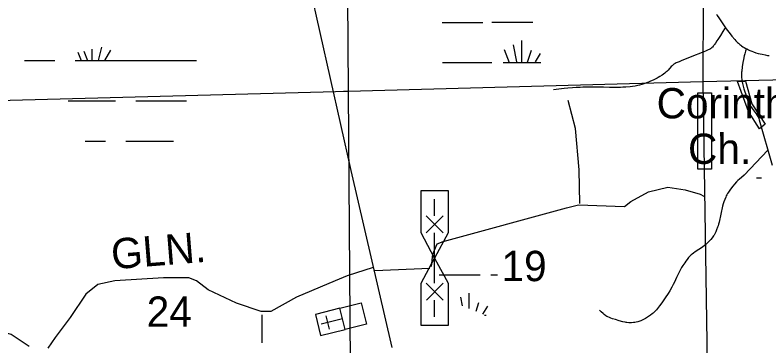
# Model space of a CAD drawing. Extents: x 2480962 to 2688785, y 277103 to 599240.
# Drawn here: x 2544213 to 2555391, y 476959 to 481870 of the extents above; entities that cross this region are included whole.
import ezdxf

# ---------------------------------------------------------------- set-up
doc = ezdxf.new("R2010")
doc.units = 0
for name, color, linetype in [('County Routes Highway Center Lines', 7, 'Continuous'), ('Culture', 7, 'Continuous'), ('Culture Text', 7, 'Continuous'), ('Level 31', 7, 'Continuous'), ('Local Roads Paved', 7, 'Continuous'), ('Local Roads Related Cells', 7, 'Continuous'), ('Local Roads Related Text', 7, 'Continuous'), ('Narrow River Creek and Branch and Slough', 7, 'Continuous'), ('Section Lines', 7, 'Continuous'), ('Section Numbers', 7, 'Continuous'), ('Swamps', 7, 'Continuous'), ('Township and Range lines', 7, 'Continuous'), ('Uninventoried Roads and Features', 7, 'Continuous')]:
    doc.layers.add(name, color=color, linetype=linetype)

msp = doc.modelspace()

# ---------------------------------------------------------------- linework, layer by layer
at = {"layer": 'County Routes Highway Center Lines'}
msp.add_lwpolyline([(2548580.463, 482298.352), (2549189.804, 479565.022), (2549799.145, 476936.151)], dxfattribs=at)
at = {"layer": 'Culture'}
for p, q in [((2549028.67, 477518.318), (2548664.853, 477427.42)), ((2548664.853, 477427.42), (2548743.631, 477112.113)), ((2549107.448, 477203.011), (2549028.67, 477518.318)), ((2549068.059, 477360.665), (2548752.607, 477281.85)), ((2548874.008, 477209.108), (2548825.495, 477403.282)), ((2548743.631, 477112.113), (2549107.448, 477203.011))]:
    msp.add_line(p, q, dxfattribs=at)
msp.add_lwpolyline([(2549107.448, 477203.011), (2549028.67, 477518.318), (2549343.977, 477597.097), (2549422.756, 477281.789)], close=True, dxfattribs=at)
at = {"layer": 'Level 31'}
for points in [[(2554925.281, 480884.608), (2555045.558, 480888.366), (2555139.107, 480552.225), (2555335.25, 480248.621), (2555248.932, 480181.067), (2555086.486, 480439.466)], [(2554334.757, 480717.606), (2554541.482, 480717.606), (2554541.482, 479582.494), (2554334.757, 479582.494)]]:
    msp.add_lwpolyline(points, close=True, dxfattribs=at)
at = {"layer": 'Local Roads Paved'}
msp.add_line((2549545.91, 478079.25), (2550365.021, 478112.457), dxfattribs=at)
for points in [[(2549523.772, 478123.526), (2549136.355, 478001.766), (2548959.25, 477924.283), (2548383.658, 477680.763), (2548007.31, 477470.451), (2547863.412, 477470.451), (2547498.133, 477592.211), (2547077.509, 477791.454), (2546900.404, 477924.283), (2546789.713, 477968.559), (2546413.365, 477968.559), (2545693.876, 477924.283), (2545439.287, 477868.937), (2545262.182, 477725.04), (2545029.732, 477381.899), (2544808.351, 477083.034), (2544697.66, 476928.067)], [(2544420.933, 476950.205), (2544155.276, 477127.31), (2544000.309, 477171.586), (2543900.687, 477204.794), (2543767.859, 477160.517), (2543756.789, 477016.62), (2543767.859, 475400.536)]]:
    msp.add_lwpolyline(points, dxfattribs=at)
at = {"layer": 'Local Roads Related Cells'}
for p, q in [((2550234.226, 478638.838), (2550234.226, 479263.838)), ((2550234.226, 479263.838), (2550634.226, 479263.838)), ((2550634.226, 479263.838), (2550634.226, 478638.838)), ((2550434.226, 478888.838), (2550434.226, 479138.838)), ((2550309.226, 478888.838), (2550559.226, 478638.838)), ((2550309.226, 478638.838), (2550559.226, 478888.838)), ((2550434.226, 478263.839), (2550234.226, 478638.838)), ((2550634.226, 478638.838), (2550434.226, 478263.839)), ((2550434.226, 477888.84), (2550434.226, 478638.838)), ((2550234.226, 477888.84), (2550434.226, 478263.839)), ((2550434.226, 478263.839), (2550634.226, 477888.84)), ((2550234.226, 477263.84), (2550234.226, 477888.84)), ((2550309.226, 477888.84), (2550559.226, 477638.84)), ((2550311.535, 477638.84), (2550561.535, 477888.84)), ((2550634.226, 477888.84), (2550634.226, 477263.84)), ((2550434.226, 477388.84), (2550434.226, 477638.84)), ((2550634.226, 477263.84), (2550234.226, 477263.84))]:
    msp.add_line(p, q, dxfattribs=at)
at = {"layer": 'Narrow River Creek and Branch and Slough'}
for points in [[(2554613.624, 481883.054), (2554625.571, 481862.797), (2554647.576, 481827.94), (2554717.304, 481725.25), (2554736.827, 481696.785), (2554771.918, 481647.934), (2554799.037, 481611.976), (2554841.061, 481558.879), (2554884.768, 481506.476), (2554900.096, 481489.236), (2554913.956, 481474.768), (2554926.442, 481462.561), (2554937.65, 481452.212), (2554957.924, 481434.811), (2554973.7, 481422.323), (2554985.865, 481413.258), (2555004.664, 481400.116), (2555024.146, 481387.49), (2555048.857, 481372.847), (2555070.711, 481361.128), (2555090.028, 481351.65), (2555107.094, 481343.911), (2555137.355, 481331.504), (2555160.41, 481323.06), (2555195.625, 481311.593), (2555231.669, 481301.341), (2555262.037, 481293.522), (2555288.616, 481287.201), (2555335.165, 481277.554), (2555370.123, 481271.717), (2555396.376, 481268.247)], [(2554746.91, 481686.573), (2554733.411, 481663.536), (2554708.842, 481623.908), (2554670.405, 481565.499), (2554631.111, 481507.391), (2554618.23, 481487.442), (2554596.074, 481451.574), (2554587.516, 481438.288), (2554579.769, 481426.924), (2554572.726, 481417.265), (2554566.319, 481409.085), (2554554.44, 481395.527), (2554544.88, 481386.114), (2554537.289, 481379.546), (2554525.144, 481370.594), (2554518.7, 481366.561), (2554511.988, 481362.849), (2554479.774, 481346.878), (2554451.358, 481333.812), (2554401.234, 481312.5), (2554249.616, 481252.786), (2554190.531, 481229.426), (2554101.629, 481195.142), (2554057.357, 481177.498), (2554013.391, 481159.006), (2554000.864, 481152.859), (2553989.731, 481146.192), (2553979.769, 481139.238), (2553970.795, 481132.172), (2553954.758, 481117.736), (2553941.368, 481104.123), (2553896.164, 481053.639), (2553884.56, 481041.339), (2553875.605, 481032.447), (2553861.624, 481019.842), (2553846.813, 481008.37), (2553805.43, 480979.902), (2553773.898, 480959.535), (2553749.806, 480944.918), (2553731.418, 480934.368), (2553703.222, 480919.27), (2553674.158, 480905.129), (2553637.039, 480888.483), (2553604.434, 480874.752), (2553575.773, 480863.468), (2553550.569, 480854.22), (2553506.122, 480839.596), (2553472.452, 480830.073), (2553446.982, 480823.82), (2553408.384, 480815.991), (2553369.259, 480810.167), (2553333.64, 480806.148), (2553271.304, 480800.518), (2553224.544, 480797.488), (2553189.466, 480795.897), (2553136.831, 480794.624), (2553084.17, 480794.709), (2553024.697, 480796.253), (2552935.488, 480799.573), (2552890.881, 480800.793), (2552846.272, 480801.173), (2552737.979, 480800.066), (2552629.681, 480797.447), (2552591.375, 480796.053), (2552533.958, 480793.264), (2552476.572, 480789.537), (2552406.477, 480783.669), (2552354.011, 480778.39), (2552275.453, 480769.128), (2552197.029, 480758.341)], [(2555056.597, 481374.019), (2555043.18, 481332.742), (2555032.899, 481296.421), (2555024.908, 481264.499), (2555012.909, 481208.365), (2555005.324, 481166.074), (2554995.738, 481102.404), (2554987.699, 481038.548), (2554985.957, 481021.507), (2554984.855, 481006.523), (2554984.231, 480993.371), (2554983.951, 480970.306), (2554984.457, 480953.001), (2554985.259, 480940.039), (2554987.177, 480920.653), (2554989.991, 480901.371), (2554999.23, 480853.719), (2555008.972, 480812.515), (2555018.689, 480776.809), (2555028.05, 480745.814), (2555046.229, 480692.084), (2555061.246, 480652.172), (2555085.763, 480592.839), (2555112.379, 480534.051), (2555119.742, 480519.493), (2555127.307, 480506.225), (2555142.856, 480482.153), (2555202.438, 480401.461), (2555216.29, 480380.939), (2555225.838, 480365.156), (2555232.4, 480353.031), (2555241.087, 480334.283), (2555248.147, 480314.73), (2555437.429, 479643.591)], [(2555376.628, 479865.458), (2555023.123, 479494.804), (2554982.35, 479460.48), (2554954.866, 479436.151), (2554931.773, 479413.983), (2554912.257, 479393.96), (2554879.532, 479357.635), (2554856.086, 479329.429), (2554822.48, 479285.783), (2554790.504, 479240.802), (2554778.501, 479222.353), (2554767.772, 479204.046), (2554758.169, 479185.929), (2554749.556, 479168.044), (2554734.622, 479132.543), (2554722.463, 479098.37), (2554712.423, 479065.676), (2554703.992, 479034.553), (2554651.204, 478796.115), (2554643.483, 478766.862), (2554636.089, 478741.576), (2554629.043, 478719.731), (2554615.193, 478682.241), (2554603.34, 478654.836), (2554593.518, 478634.736), (2554577.118, 478605.394), (2554568.106, 478591.118), (2554558.514, 478577.123), (2554548.16, 478563.185), (2554528.966, 478539.78), (2554513.78, 478522.948), (2554489.943, 478498.652), (2554465.1, 478475.244), (2554449.218, 478461.383), (2554433.842, 478448.999), (2554404.013, 478427.04), (2554296.041, 478354.97), (2554269.915, 478335.992), (2554250.973, 478320.986), (2554237.23, 478309.178), (2554217.506, 478290.4), (2554199.032, 478270.122), (2554176.115, 478241.609), (2554157.185, 478215.997), (2554141.392, 478193.131), (2554115.247, 478152.22), (2554096.687, 478120.904), (2554070.128, 478073.137), (2554044.603, 478024.7), (2554021.347, 477976.846), (2553988.423, 477904.281), (2553971.271, 477868.363), (2553952.687, 477833.129), (2553919.946, 477777.225), (2553894.298, 477736.02), (2553854.503, 477674.979), (2553813.667, 477614.361), (2553788.385, 477578.195), (2553768.786, 477551.712), (2553737.984, 477512.955), (2553721.806, 477493.987), (2553705.022, 477475.276), (2553688.968, 477458.892), (2553674.31, 477445.505), (2553661.046, 477434.427), (2553636.93, 477416.237), (2553618.153, 477403.396), (2553589.012, 477385.022), (2553558.869, 477367.212), (2553542.406, 477357.998), (2553513.344, 477343.376), (2553491.236, 477333.725), (2553474.422, 477327.263), (2553448.742, 477318.866), (2553422.4, 477312.09), (2553402.121, 477308.02), (2553384.182, 477305.173), (2553352.54, 477301.992), (2553328.762, 477301.282), (2553310.994, 477301.786), (2553284.584, 477304.354), (2553271.54, 477306.507), (2553258.636, 477309.274), (2553222.652, 477318.325), (2553168.905, 477333.138), (2553115.298, 477349.029), (2553069.826, 477362.999), (2553047.312, 477370.61), (2553024.963, 477379.141), (2553004.341, 477388.618), (2552987.05, 477398.181), (2552972.448, 477407.416), (2552947.947, 477425.26), (2552930.339, 477439.819), (2552904.941, 477463.082), (2552880.48, 477487.483)]]:
    msp.add_lwpolyline(points, dxfattribs=at)
at = {"layer": 'Section Lines'}
for p, q in [((2554426.487, 486126.849), (2554408.881, 480853.998)), ((2554408.973, 480881.504), (2559717.57, 481016.447)), ((2549152.316, 480741.243), (2554408.973, 480881.504)), ((2554408.973, 480881.504), (2554490.054, 475616.399)), ((2543797.854, 480599.415), (2549152.316, 480741.244))]:
    msp.add_line(p, q, dxfattribs=at)
at = {"layer": 'Swamps'}
for p, q in [((2550546.333, 481761.598), (2551146.331, 481761.608)), ((2551281.247, 481764.228), (2551890.473, 481764.238)), ((2551720.813, 481490.457), (2551720.818, 481164.237)), ((2545629.751, 481351.18), (2545540.034, 481197.373)), ((2551467.088, 481357.548), (2551539.584, 481164.234)), ((2551599.991, 481430.044), (2551648.324, 481176.317)), ((2551865.802, 481345.472), (2551805.393, 481164.238)), ((2551998.707, 481297.146), (2551926.216, 481176.322)), ((2544353.206, 481197.225), (2544803.205, 481197.232)), ((2545103.204, 481197.237), (2546453.2, 481197.259)), ((2546453.2, 481197.259), (2546903.199, 481197.266)), ((2550549.504, 481164.218), (2551280.358, 481164.23)), ((2549083.216, 480739.413), (2549152.316, 480741.243)), ((2546003.21, 480597.253), (2546453.209, 480597.26)), ((2546453.209, 480597.26), (2546753.208, 480597.265)), ((2545253.22, 479997.242), (2545553.219, 479997.247)), ((2545853.219, 479997.252), (2546453.217, 479997.262)), ((2550499.688, 478016.322), (2551108.914, 478016.332))]:
    msp.add_line(p, q, dxfattribs=at)
for points in [[(2545231.204, 481336.262), (2545285.728, 481197.24)], [(2545351.86, 481361.594), (2545351.862, 481197.241)], [(2545491.686, 481390.95), (2545443.237, 481197.142)], [(2545141.816, 481317.494), (2545193.111, 481197.238)], [(2550548.808, 481164.218), (2550549.504, 481164.218)], [(2551449.501, 481164.232), (2552010.68, 481164.241)], [(2545001.31, 480597.237), (2545703.211, 480597.248)], [(2546453.217, 479997.262), (2546561.039, 479997.263)], [(2555206.317, 479455.231), (2555279.907, 479455.233)], [(2551264.769, 478013.716), (2551368.158, 478013.718)], [(2550818.432, 477682.138), (2550842.441, 477556.106)], [(2550939.254, 477742.551), (2550939.257, 477515.072)], [(2551084.243, 477597.567), (2551042.202, 477471.442)], [(2551217.148, 477549.24), (2551144.657, 477428.416)], [(2551172.229, 477416.334), (2551198.764, 477416.335)]]:
    msp.add_lwpolyline(points, dxfattribs=at)
at = {"layer": 'Township and Range lines'}
for p, q in [((2549120.759, 485947.992), (2549152.314, 480741.445)), ((2549152.324, 480741.243), (2549192.64, 475370.43))]:
    msp.add_line(p, q, dxfattribs=at)
at = {"layer": 'Uninventoried Roads and Features'}
for points in [[(2552587.809, 479071.459), (2552575.122, 479570.623), (2552521.021, 480184.499), (2552412.233, 480602.292)], [(2550388.351, 478137.408), (2550404.907, 478319.08), (2550470.288, 478472.994), (2550561.744, 478509.901), (2552391.092, 479010.816), (2552567.041, 479055.533), (2553247.226, 479027.492), (2553345.444, 479101.199), (2553603.488, 479248.165), (2553890.52, 479314.83), (2554149.469, 479274.759), (2554370.533, 479210.637), (2554425.13, 479183.018)], [(2547869.651, 477419.401), (2547873.703, 477006.784)]]:
    msp.add_lwpolyline(points, dxfattribs=at)

# ---------------------------------------------------------------- texts
at = {"layer": 'Culture Text'}
for s, p in [('Corinth', (2553726.44, 480336.124)), ('Ch.', (2554191.725, 479659.993))]:
    msp.add_text(s, height=450, rotation=0.0515278, dxfattribs=at).set_placement(p)
at = {"layer": 'Local Roads Related Text'}
msp.add_text('GLN.', height=450, rotation=4.5748806, dxfattribs=at).set_placement((2545655.564, 478095.814))
at = {"layer": 'Section Numbers'}
for s, rotation, p in [('19', 359.9794167, (2551425.62, 477920.827)), ('24', 359.979425, (2546164.392, 477243.067))]:
    msp.add_text(s, height=450, rotation=rotation, dxfattribs=at).set_placement(p)

doc.saveas('drawing.dxf')
